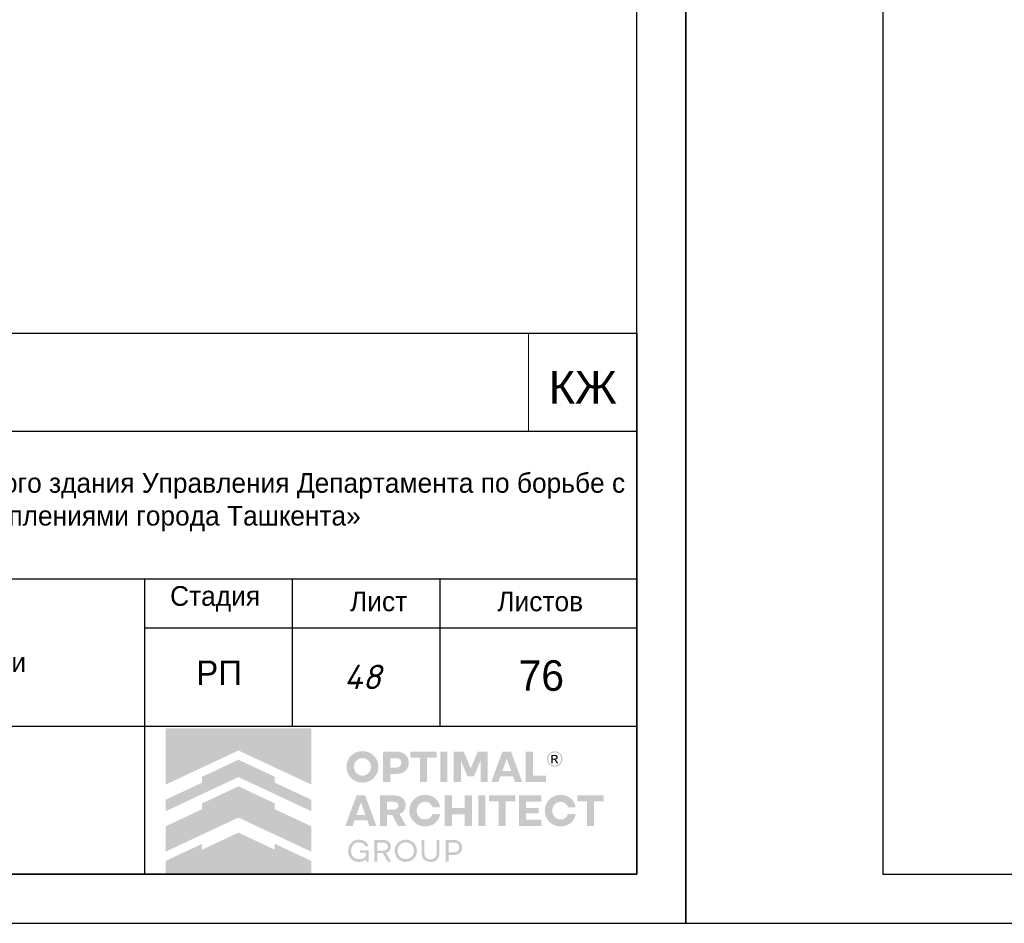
# Model space of a CAD drawing. Header units: millimetres. Extents: x -33345 to 4712671, y -3392 to 121473.
# Tile 606 of 656: x 3096060 to 3106069, y 44501 to 53689. Entities that reach past the tile are written whole.
import ezdxf

# ---------------------------------------------------------------- set-up
doc = ezdxf.new("R2010")
doc.units = ezdxf.units.MM
doc.layers.add('0.25', color=7, linetype='Continuous', lineweight=25)
doc.layers.add('Текст', color=7, linetype='Continuous', lineweight=20)
doc.layers.add('Лист', color=7, linetype='Continuous')
doc.styles.get("Standard").update_dxf_attribs({"font": 'arial.ttf'})
doc.styles.add('X-U-RW-01$0$StyleROMANS', font='GOTHIC.TTF')
doc.styles.add('Конструктор', font='isocpeui.ttf', dxfattribs={"height": 200})

# ---------------------------------------------------------------- blocks, each defined once
blk = doc.blocks.new('*U340')
at = {"layer": '0.25', "color": 5, "linetype": 'Continuous', "lineweight": 25, "ltscale": 100}
blk.add_lwpolyline([(-42000, 0), (0, 0), (0, 29700), (-42000, 29700), (-42000, 0)], dxfattribs=at)
at = {"layer": '0.25', "color": 7, "linetype": 'Continuous', "lineweight": 30, "ltscale": 100}
blk.add_lwpolyline([(-40000, 500), (-500, 500), (-500, 29200), (-40000, 29200), (-40000, 500)], dxfattribs=at)
blk = doc.blocks.new('logo')
at = {"true_color": 0x90e0ed}
h = blk.add_hatch(color=141, dxfattribs=at)
h.dxf.hatch_style = 1
h.paths.add_polyline_path([(5.672, 5.668), (0.009, 5.668), (0.009, 3.483), (1.425, 4.147), (2.84, 4.81), (4.256, 4.147), (5.672, 3.483)])
at = {"true_color": 0x212121}
h = blk.add_hatch(color=250, dxfattribs=at)
h.dxf.hatch_style = 1
h.paths.add_polyline_path([(8.107, 4.61), (8.086, 4.63), (8.064, 4.649), (8.041, 4.667), (8.017, 4.683), (7.992, 4.699), (7.967, 4.713), (7.94, 4.726), (7.912, 4.738), (7.884, 4.749), (7.855, 4.759), (7.825, 4.766), (7.795, 4.773), (7.763, 4.778), (7.732, 4.782), (7.7, 4.784), (7.667, 4.785), (7.634, 4.784), (7.602, 4.782), (7.571, 4.778), (7.54, 4.773), (7.51, 4.766), (7.48, 4.758), (7.451, 4.749), (7.422, 4.738), (7.394, 4.725), (7.367, 4.712), (7.341, 4.697), (7.316, 4.682), (7.292, 4.665), (7.269, 4.648), (7.247, 4.629), (7.226, 4.609), (7.206, 4.588), (7.187, 4.566), (7.169, 4.544), (7.153, 4.52), (7.137, 4.495), (7.122, 4.47), (7.109, 4.443), (7.097, 4.416), (7.086, 4.387), (7.076, 4.359), (7.068, 4.329), (7.061, 4.299), (7.056, 4.268), (7.053, 4.237), (7.05, 4.205), (7.05, 4.173), (7.05, 4.14), (7.053, 4.108), (7.056, 4.077), (7.061, 4.047), (7.068, 4.016), (7.076, 3.987), (7.086, 3.958), (7.097, 3.93), (7.109, 3.903), (7.122, 3.876), (7.137, 3.85), (7.153, 3.826), (7.169, 3.802), (7.187, 3.779), (7.206, 3.757), (7.226, 3.736), (7.247, 3.716), (7.269, 3.697), (7.292, 3.679), (7.316, 3.662), (7.341, 3.647), (7.367, 3.633), (7.394, 3.619), (7.422, 3.607), (7.451, 3.596), (7.48, 3.587), (7.51, 3.579), (7.54, 3.573), (7.571, 3.568), (7.602, 3.564), (7.634, 3.562), (7.667, 3.561), (7.7, 3.562), (7.732, 3.564), (7.763, 3.568), (7.795, 3.573), (7.825, 3.579), (7.855, 3.587), (7.884, 3.596), (7.912, 3.607), (7.94, 3.619), (7.967, 3.633), (7.992, 3.647), (8.017, 3.662), (8.041, 3.679), (8.064, 3.697), (8.086, 3.716), (8.107, 3.736), (8.127, 3.757), (8.146, 3.779), (8.164, 3.802), (8.181, 3.826), (8.196, 3.85), (8.211, 3.876), (8.224, 3.903), (8.237, 3.93), (8.248, 3.958), (8.257, 3.987), (8.265, 4.016), (8.272, 4.047), (8.277, 4.077), (8.281, 4.108), (8.283, 4.14), (8.284, 4.173), (8.283, 4.205), (8.281, 4.237), (8.277, 4.268), (8.272, 4.299), (8.265, 4.329), (8.257, 4.359), (8.248, 4.387), (8.237, 4.416), (8.224, 4.443), (8.211, 4.47), (8.196, 4.495), (8.181, 4.52), (8.164, 4.544), (8.146, 4.567), (8.127, 4.589)])
h.paths.add_polyline_path([(7.841, 4.464), (7.854, 4.455), (7.867, 4.446), (7.879, 4.436), (7.891, 4.426), (7.902, 4.415), (7.913, 4.403), (7.923, 4.391), (7.933, 4.379), (7.942, 4.366), (7.95, 4.352), (7.958, 4.338), (7.965, 4.324), (7.972, 4.308), (7.977, 4.293), (7.982, 4.277), (7.987, 4.261), (7.99, 4.244), (7.993, 4.228), (7.995, 4.21), (7.996, 4.193), (7.996, 4.175), (7.996, 4.157), (7.995, 4.139), (7.993, 4.121), (7.99, 4.104), (7.987, 4.088), (7.982, 4.071), (7.977, 4.055), (7.972, 4.039), (7.965, 4.024), (7.958, 4.009), (7.95, 3.994), (7.942, 3.981), (7.933, 3.967), (7.923, 3.955), (7.913, 3.942), (7.902, 3.931), (7.891, 3.92), (7.879, 3.909), (7.867, 3.9), (7.854, 3.891), (7.841, 3.882), (7.827, 3.874), (7.813, 3.867), (7.798, 3.86), (7.783, 3.854), (7.767, 3.849), (7.751, 3.844), (7.735, 3.841), (7.718, 3.838), (7.701, 3.836), (7.684, 3.835), (7.667, 3.834), (7.649, 3.835), (7.632, 3.836), (7.615, 3.838), (7.598, 3.841), (7.582, 3.844), (7.566, 3.849), (7.551, 3.854), (7.535, 3.86), (7.521, 3.867), (7.506, 3.874), (7.492, 3.882), (7.479, 3.891), (7.466, 3.9), (7.454, 3.909), (7.442, 3.92), (7.431, 3.931), (7.42, 3.942), (7.41, 3.955), (7.4, 3.967), (7.391, 3.981), (7.383, 3.994), (7.375, 4.009), (7.368, 4.024), (7.362, 4.039), (7.356, 4.055), (7.351, 4.071), (7.347, 4.088), (7.343, 4.104), (7.34, 4.121), (7.338, 4.139), (7.337, 4.157), (7.337, 4.175), (7.337, 4.193), (7.338, 4.21), (7.34, 4.228), (7.343, 4.244), (7.347, 4.261), (7.351, 4.277), (7.356, 4.293), (7.362, 4.308), (7.368, 4.324), (7.375, 4.338), (7.383, 4.352), (7.391, 4.366), (7.4, 4.379), (7.41, 4.391), (7.42, 4.403), (7.431, 4.415), (7.442, 4.426), (7.454, 4.436), (7.466, 4.446), (7.479, 4.455), (7.492, 4.464), (7.506, 4.472), (7.521, 4.479), (7.535, 4.486), (7.551, 4.492), (7.566, 4.497), (7.582, 4.501), (7.598, 4.505), (7.615, 4.508), (7.632, 4.51), (7.649, 4.511), (7.667, 4.511), (7.684, 4.511), (7.701, 4.51), (7.718, 4.508), (7.735, 4.505), (7.751, 4.501), (7.767, 4.497), (7.783, 4.492), (7.798, 4.486), (7.813, 4.479), (7.827, 4.472)], flags=16)
h.paths.add_polyline_path([(9.335, 4.648), (9.319, 4.662), (9.301, 4.675), (9.283, 4.687), (9.264, 4.698), (9.245, 4.709), (9.224, 4.719), (9.203, 4.728), (9.181, 4.736), (9.158, 4.743), (9.134, 4.749), (9.11, 4.755), (9.085, 4.759), (9.059, 4.762), (9.032, 4.765), (9.005, 4.766), (8.977, 4.767), (8.47, 4.767), (8.47, 3.579), (8.75, 3.579), (8.75, 3.898), (8.977, 3.898), (9.005, 3.898), (9.032, 3.9), (9.059, 3.902), (9.085, 3.906), (9.11, 3.91), (9.134, 3.915), (9.158, 3.921), (9.181, 3.928), (9.203, 3.936), (9.224, 3.945), (9.245, 3.954), (9.264, 3.965), (9.283, 3.976), (9.301, 3.988), (9.319, 4.001), (9.335, 4.014), (9.35, 4.029), (9.365, 4.044), (9.379, 4.059), (9.391, 4.076), (9.403, 4.093), (9.414, 4.111), (9.424, 4.13), (9.432, 4.15), (9.44, 4.17), (9.447, 4.191), (9.453, 4.212), (9.458, 4.234), (9.461, 4.257), (9.464, 4.28), (9.466, 4.304), (9.466, 4.329), (9.466, 4.353), (9.464, 4.377), (9.461, 4.401), (9.458, 4.424), (9.453, 4.446), (9.447, 4.468), (9.44, 4.489), (9.432, 4.51), (9.424, 4.53), (9.414, 4.549), (9.403, 4.567), (9.391, 4.585), (9.379, 4.602), (9.365, 4.618), (9.35, 4.633)])
h.paths.add_polyline_path([(8.75, 4.511), (8.959, 4.511), (8.984, 4.511), (9.008, 4.508), (9.031, 4.505), (9.052, 4.499), (9.071, 4.492), (9.09, 4.484), (9.106, 4.474), (9.121, 4.463), (9.135, 4.45), (9.147, 4.436), (9.156, 4.421), (9.165, 4.404), (9.171, 4.387), (9.175, 4.368), (9.178, 4.348), (9.179, 4.327), (9.178, 4.306), (9.175, 4.287), (9.171, 4.268), (9.165, 4.251), (9.156, 4.235), (9.147, 4.22), (9.135, 4.206), (9.121, 4.193), (9.106, 4.182), (9.09, 4.172), (9.071, 4.164), (9.052, 4.157), (9.031, 4.151), (9.008, 4.148), (8.984, 4.145), (8.959, 4.144), (8.75, 4.144)], flags=16)
h.paths.add_polyline_path([(10.558, 4.767), (9.528, 4.767), (9.528, 4.529), (9.904, 4.529), (9.904, 3.579), (10.182, 3.579), (10.182, 4.529), (10.558, 4.529)])
h.paths.add_polyline_path([(10.975, 4.767), (10.695, 4.767), (10.695, 3.579), (10.975, 3.579)])
h.paths.add_polyline_path([(11.611, 4.767), (11.223, 4.767), (11.223, 3.579), (11.498, 3.579), (11.498, 4.426), (11.751, 3.806), (12.012, 3.806), (12.267, 4.426), (12.267, 3.579), (12.542, 3.579), (12.542, 4.767), (12.154, 4.767), (11.882, 4.116)])
h.paths.add_polyline_path([(13.451, 4.767), (13.116, 4.767), (12.68, 3.579), (12.959, 3.579), (13.038, 3.799), (13.529, 3.799), (13.609, 3.579), (13.888, 3.579)])
h.paths.add_polyline_path([(13.285, 4.487), (13.457, 4.01), (13.111, 4.01)], flags=16)
h.paths.add_polyline_path([(14.306, 4.767), (14.026, 4.767), (14.026, 3.579), (14.808, 3.579), (14.808, 3.827), (14.306, 3.827)])
h.paths.add_polyline_path([(15.871, 2.84), (15.857, 2.86), (15.841, 2.879), (15.825, 2.898), (15.808, 2.916), (15.79, 2.933), (15.771, 2.949), (15.752, 2.964), (15.731, 2.978), (15.71, 2.992), (15.688, 3.004), (15.666, 3.016), (15.643, 3.027), (15.619, 3.037), (15.594, 3.046), (15.569, 3.053), (15.543, 3.06), (15.516, 3.066), (15.49, 3.071), (15.462, 3.074), (15.434, 3.077), (15.406, 3.079), (15.377, 3.079), (15.344, 3.078), (15.312, 3.076), (15.281, 3.072), (15.25, 3.067), (15.22, 3.061), (15.191, 3.052), (15.162, 3.043), (15.134, 3.031), (15.106, 3.019), (15.08, 3.005), (15.054, 2.991), (15.03, 2.975), (15.006, 2.958), (14.984, 2.94), (14.962, 2.921), (14.942, 2.901), (14.922, 2.88), (14.903, 2.858), (14.886, 2.835), (14.869, 2.811), (14.854, 2.787), (14.84, 2.761), (14.827, 2.734), (14.815, 2.707), (14.804, 2.679), (14.795, 2.65), (14.787, 2.621), (14.78, 2.591), (14.775, 2.561), (14.772, 2.53), (14.769, 2.499), (14.769, 2.468), (14.769, 2.436), (14.772, 2.405), (14.775, 2.374), (14.78, 2.344), (14.787, 2.314), (14.795, 2.285), (14.804, 2.256), (14.815, 2.228), (14.827, 2.201), (14.84, 2.174), (14.854, 2.149), (14.869, 2.124), (14.886, 2.1), (14.903, 2.077), (14.922, 2.055), (14.942, 2.034), (14.962, 2.014), (14.984, 1.995), (15.006, 1.977), (15.03, 1.96), (15.054, 1.945), (15.08, 1.93), (15.106, 1.916), (15.134, 1.904), (15.162, 1.893), (15.191, 1.883), (15.22, 1.875), (15.25, 1.868), (15.281, 1.863), (15.312, 1.859), (15.344, 1.857), (15.377, 1.856), (15.406, 1.856), (15.434, 1.858), (15.462, 1.861), (15.49, 1.864), (15.516, 1.869), (15.543, 1.875), (15.569, 1.882), (15.594, 1.89), (15.619, 1.898), (15.643, 1.908), (15.666, 1.919), (15.688, 1.931), (15.71, 1.943), (15.731, 1.957), (15.752, 1.971), (15.771, 1.986), (15.79, 2.002), (15.808, 2.019), (15.825, 2.037), (15.841, 2.056), (15.857, 2.075), (15.871, 2.096), (15.885, 2.117), (15.898, 2.139), (15.91, 2.161), (15.921, 2.185), (15.93, 2.209), (15.939, 2.233), (15.947, 2.259), (15.953, 2.284), (15.959, 2.311), (15.964, 2.338), (15.668, 2.338), (15.659, 2.314), (15.649, 2.291), (15.638, 2.269), (15.625, 2.249), (15.61, 2.23), (15.594, 2.213), (15.576, 2.196), (15.557, 2.181), (15.536, 2.168), (15.515, 2.156), (15.493, 2.146), (15.471, 2.138), (15.448, 2.132), (15.424, 2.127), (15.4, 2.125), (15.375, 2.124), (15.358, 2.124), (15.342, 2.125), (15.326, 2.127), (15.31, 2.13), (15.294, 2.134), (15.279, 2.139), (15.264, 2.144), (15.249, 2.15), (15.235, 2.157), (15.221, 2.165), (15.207, 2.173), (15.195, 2.182), (15.182, 2.191), (15.17, 2.201), (15.159, 2.212), (15.148, 2.223), (15.138, 2.235), (15.128, 2.247), (15.119, 2.26), (15.11, 2.273), (15.102, 2.287), (15.094, 2.302), (15.087, 2.316), (15.081, 2.332), (15.075, 2.348), (15.07, 2.364), (15.066, 2.381), (15.062, 2.397), (15.059, 2.414), (15.057, 2.432), (15.056, 2.45), (15.056, 2.468), (15.056, 2.486), (15.057, 2.503), (15.059, 2.521), (15.062, 2.538), (15.066, 2.555), (15.07, 2.571), (15.075, 2.587), (15.081, 2.603), (15.087, 2.619), (15.094, 2.634), (15.102, 2.648), (15.11, 2.662), (15.119, 2.675), (15.128, 2.688), (15.138, 2.7), (15.148, 2.712), (15.159, 2.723), (15.17, 2.734), (15.182, 2.744), (15.195, 2.753), (15.207, 2.762), (15.221, 2.77), (15.235, 2.778), (15.249, 2.785), (15.264, 2.791), (15.279, 2.797), (15.294, 2.801), (15.31, 2.805), (15.326, 2.808), (15.342, 2.81), (15.358, 2.811), (15.375, 2.812), (15.4, 2.811), (15.424, 2.808), (15.448, 2.803), (15.471, 2.797), (15.493, 2.789), (15.515, 2.779), (15.536, 2.767), (15.557, 2.754), (15.576, 2.739), (15.594, 2.722), (15.61, 2.705), (15.625, 2.686), (15.638, 2.666), (15.649, 2.644), (15.659, 2.621), (15.668, 2.597), (15.964, 2.597), (15.959, 2.624), (15.953, 2.651), (15.947, 2.677), (15.939, 2.702), (15.93, 2.726), (15.921, 2.75), (15.91, 2.774), (15.898, 2.796), (15.885, 2.818)])
h.paths.add_polyline_path([(14.632, 3.061), (13.76, 3.061), (13.76, 1.874), (14.632, 1.874), (14.632, 2.122), (14.04, 2.122), (14.04, 2.359), (14.528, 2.359), (14.528, 2.572), (14.04, 2.572), (14.04, 2.813), (14.632, 2.813)])
h.paths.add_polyline_path([(13.624, 3.061), (12.593, 3.061), (12.593, 2.824), (12.969, 2.824), (12.969, 1.874), (13.248, 1.874), (13.248, 2.824), (13.624, 2.824)])
h.paths.add_polyline_path([(12.457, 3.061), (12.177, 3.061), (12.177, 1.874), (12.457, 1.874)])
h.paths.add_polyline_path([(11.929, 3.061), (11.648, 3.061), (11.648, 2.572), (11.147, 2.572), (11.147, 3.061), (10.867, 3.061), (10.867, 1.874), (11.147, 1.874), (11.147, 2.329), (11.648, 2.329), (11.648, 1.874), (11.929, 1.874)])
h.paths.add_polyline_path([(10.624, 2.796), (10.611, 2.818), (10.597, 2.84), (10.583, 2.86), (10.567, 2.879), (10.551, 2.898), (10.534, 2.916), (10.516, 2.933), (10.497, 2.949), (10.477, 2.964), (10.457, 2.978), (10.436, 2.992), (10.414, 3.004), (10.392, 3.016), (10.368, 3.027), (10.344, 3.037), (10.32, 3.046), (10.294, 3.053), (10.269, 3.06), (10.242, 3.066), (10.215, 3.071), (10.188, 3.074), (10.16, 3.077), (10.132, 3.079), (10.103, 3.079), (10.07, 3.078), (10.038, 3.076), (10.007, 3.072), (9.976, 3.067), (9.946, 3.061), (9.917, 3.052), (9.888, 3.043), (9.86, 3.031), (9.832, 3.019), (9.806, 3.005), (9.78, 2.991), (9.756, 2.975), (9.732, 2.958), (9.71, 2.94), (9.688, 2.921), (9.667, 2.901), (9.648, 2.88), (9.629, 2.858), (9.612, 2.835), (9.595, 2.811), (9.58, 2.787), (9.566, 2.761), (9.553, 2.734), (9.541, 2.707), (9.53, 2.679), (9.52, 2.65), (9.512, 2.621), (9.506, 2.591), (9.501, 2.561), (9.497, 2.53), (9.495, 2.499), (9.494, 2.468), (9.495, 2.436), (9.497, 2.405), (9.501, 2.374), (9.506, 2.344), (9.512, 2.314), (9.52, 2.285), (9.53, 2.256), (9.541, 2.228), (9.553, 2.201), (9.566, 2.174), (9.58, 2.149), (9.595, 2.124), (9.612, 2.1), (9.629, 2.077), (9.648, 2.055), (9.667, 2.034), (9.688, 2.014), (9.71, 1.995), (9.732, 1.977), (9.756, 1.96), (9.78, 1.945), (9.806, 1.93), (9.832, 1.916), (9.86, 1.904), (9.888, 1.893), (9.917, 1.883), (9.946, 1.875), (9.976, 1.868), (10.007, 1.863), (10.038, 1.859), (10.07, 1.857), (10.103, 1.856), (10.132, 1.856), (10.16, 1.858), (10.188, 1.861), (10.215, 1.864), (10.242, 1.869), (10.269, 1.875), (10.294, 1.882), (10.32, 1.89), (10.344, 1.898), (10.368, 1.908), (10.392, 1.919), (10.414, 1.931), (10.436, 1.943), (10.457, 1.957), (10.477, 1.971), (10.497, 1.986), (10.516, 2.002), (10.534, 2.019), (10.551, 2.037), (10.567, 2.056), (10.583, 2.075), (10.597, 2.096), (10.611, 2.117), (10.624, 2.139), (10.636, 2.161), (10.646, 2.185), (10.656, 2.209), (10.665, 2.233), (10.673, 2.259), (10.679, 2.284), (10.685, 2.311), (10.689, 2.338), (10.393, 2.338), (10.385, 2.314), (10.375, 2.291), (10.364, 2.269), (10.351, 2.249), (10.336, 2.23), (10.32, 2.213), (10.302, 2.196), (10.282, 2.181), (10.262, 2.168), (10.241, 2.156), (10.219, 2.146), (10.197, 2.138), (10.174, 2.132), (10.15, 2.127), (10.126, 2.125), (10.101, 2.124), (10.084, 2.124), (10.068, 2.125), (10.052, 2.127), (10.036, 2.13), (10.02, 2.134), (10.005, 2.139), (9.99, 2.144), (9.975, 2.15), (9.961, 2.157), (9.947, 2.165), (9.933, 2.173), (9.92, 2.182), (9.908, 2.191), (9.896, 2.201), (9.885, 2.212), (9.874, 2.223), (9.864, 2.235), (9.854, 2.247), (9.844, 2.26), (9.836, 2.273), (9.828, 2.287), (9.82, 2.302), (9.813, 2.316), (9.806, 2.332), (9.801, 2.348), (9.796, 2.364), (9.791, 2.381), (9.788, 2.397), (9.785, 2.414), (9.783, 2.432), (9.782, 2.45), (9.782, 2.468), (9.782, 2.486), (9.783, 2.503), (9.785, 2.521), (9.788, 2.538), (9.791, 2.555), (9.796, 2.571), (9.801, 2.587), (9.806, 2.603), (9.813, 2.619), (9.82, 2.634), (9.828, 2.648), (9.836, 2.662), (9.844, 2.675), (9.854, 2.688), (9.864, 2.7), (9.874, 2.712), (9.885, 2.723), (9.896, 2.734), (9.908, 2.744), (9.92, 2.753), (9.933, 2.762), (9.947, 2.77), (9.961, 2.778), (9.975, 2.785), (9.99, 2.791), (10.005, 2.797), (10.02, 2.801), (10.036, 2.805), (10.052, 2.808), (10.068, 2.81), (10.084, 2.811), (10.101, 2.812), (10.126, 2.811), (10.15, 2.808), (10.174, 2.803), (10.197, 2.797), (10.219, 2.789), (10.241, 2.779), (10.262, 2.767), (10.282, 2.754), (10.302, 2.739), (10.32, 2.722), (10.336, 2.705), (10.351, 2.686), (10.364, 2.666), (10.375, 2.644), (10.385, 2.621), (10.393, 2.597), (10.689, 2.597), (10.685, 2.624), (10.679, 2.651), (10.673, 2.677), (10.665, 2.702), (10.656, 2.726), (10.646, 2.75), (10.636, 2.774)])
h.paths.add_polyline_path([(9.251, 2.936), (9.221, 2.962), (9.189, 2.986), (9.153, 3.006), (9.113, 3.023), (9.07, 3.037), (9.024, 3.047), (8.974, 3.055), (8.921, 3.06), (8.865, 3.061), (8.347, 3.061), (8.347, 1.874), (8.628, 1.874), (8.628, 2.294), (8.826, 2.294), (9.057, 1.874), (9.372, 1.874), (9.108, 2.335), (9.136, 2.346), (9.162, 2.359), (9.187, 2.374), (9.21, 2.39), (9.231, 2.407), (9.25, 2.425), (9.268, 2.445), (9.284, 2.466), (9.299, 2.488), (9.311, 2.512), (9.322, 2.537), (9.33, 2.563), (9.337, 2.59), (9.342, 2.619), (9.345, 2.649), (9.346, 2.68), (9.344, 2.725), (9.338, 2.766), (9.328, 2.805), (9.315, 2.842), (9.297, 2.876), (9.276, 2.907)])
h.paths.add_polyline_path([(8.949, 2.802), (8.967, 2.796), (8.984, 2.789), (8.999, 2.781), (9.012, 2.772), (9.024, 2.761), (9.035, 2.75), (9.044, 2.737), (9.051, 2.724), (9.056, 2.709), (9.06, 2.693), (9.063, 2.677), (9.064, 2.659), (9.063, 2.642), (9.06, 2.626), (9.056, 2.61), (9.051, 2.596), (9.044, 2.582), (9.035, 2.57), (9.024, 2.559), (9.012, 2.548), (8.999, 2.539), (8.984, 2.531), (8.967, 2.524), (8.949, 2.518), (8.93, 2.514), (8.909, 2.511), (8.887, 2.509), (8.863, 2.508), (8.628, 2.508), (8.628, 2.812), (8.863, 2.812), (8.887, 2.811), (8.909, 2.809), (8.93, 2.806)], flags=16)
h.paths.add_polyline_path([(7.773, 3.061), (7.438, 3.061), (7.002, 1.874), (7.28, 1.874), (7.36, 2.093), (7.851, 2.093), (7.931, 1.874), (8.209, 1.874)])
h.paths.add_polyline_path([(7.606, 2.781), (7.778, 2.304), (7.433, 2.304)], flags=16)
h.paths.add_polyline_path([(17.059, 3.061), (16.029, 3.061), (16.029, 2.824), (16.405, 2.824), (16.405, 1.874), (16.683, 1.874), (16.683, 2.824), (17.059, 2.824)])
at = {"true_color": 0xa7a9ac}
h = blk.add_hatch(color=253, dxfattribs=at)
h.dxf.hatch_style = 1
h.paths.add_polyline_path([(15.277, 4.754), (15.255, 4.763), (15.232, 4.77), (15.208, 4.776), (15.185, 4.779), (15.164, 4.781), (15.162, 4.781), (15.138, 4.781), (15.127, 4.78), (15.114, 4.779), (15.101, 4.777), (15.088, 4.775), (15.076, 4.772), (15.063, 4.769), (15.05, 4.765), (15.038, 4.76), (15.026, 4.755), (14.997, 4.739), (14.969, 4.721), (14.945, 4.701), (14.923, 4.679), (14.903, 4.654), (14.886, 4.628), (14.872, 4.599), (14.86, 4.567), (14.856, 4.553), (14.853, 4.539), (14.85, 4.525), (14.848, 4.51), (14.847, 4.496), (14.847, 4.481), (14.847, 4.466), (14.848, 4.452), (14.851, 4.426), (14.857, 4.402), (14.864, 4.378), (14.873, 4.355), (14.884, 4.333), (14.896, 4.312), (14.911, 4.291), (14.928, 4.272), (14.94, 4.259), (14.954, 4.247), (14.968, 4.236), (14.982, 4.225), (14.997, 4.216), (15.013, 4.207), (15.029, 4.2), (15.046, 4.193), (15.064, 4.187), (15.082, 4.182), (15.1, 4.179), (15.119, 4.176), (15.14, 4.175), (15.16, 4.175), (15.181, 4.176), (15.202, 4.179), (15.222, 4.183), (15.241, 4.188), (15.26, 4.195), (15.279, 4.203), (15.297, 4.212), (15.314, 4.222), (15.331, 4.234), (15.347, 4.247), (15.364, 4.263), (15.38, 4.28), (15.395, 4.298), (15.408, 4.317), (15.419, 4.337), (15.429, 4.358), (15.437, 4.38), (15.444, 4.403), (15.448, 4.418), (15.45, 4.433), (15.452, 4.448), (15.453, 4.463), (15.454, 4.466), (15.454, 4.49), (15.453, 4.501), (15.45, 4.523), (15.446, 4.544), (15.441, 4.565), (15.434, 4.586), (15.426, 4.605), (15.416, 4.624), (15.405, 4.643), (15.392, 4.661), (15.38, 4.676), (15.368, 4.69), (15.354, 4.703), (15.34, 4.715), (15.326, 4.726), (15.31, 4.736), (15.294, 4.745)])
h.paths.add_polyline_path([(15.249, 4.711), (15.292, 4.687), (15.329, 4.657), (15.36, 4.619), (15.383, 4.576), (15.398, 4.529), (15.403, 4.478), (15.398, 4.427), (15.383, 4.379), (15.36, 4.336), (15.329, 4.299), (15.291, 4.268), (15.248, 4.245), (15.2, 4.23), (15.149, 4.225), (15.099, 4.23), (15.051, 4.245), (15.009, 4.268), (14.971, 4.299), (14.941, 4.337), (14.917, 4.38), (14.903, 4.427), (14.897, 4.478), (14.903, 4.529), (14.917, 4.576), (14.941, 4.619), (14.972, 4.657), (15.009, 4.688), (15.052, 4.711), (15.099, 4.726), (15.15, 4.731), (15.201, 4.726)], flags=16)
h.paths.add_polyline_path([(15.197, 4.632), (15.209, 4.629), (15.219, 4.625), (15.227, 4.621), (15.235, 4.616), (15.242, 4.61), (15.249, 4.603), (15.254, 4.596), (15.259, 4.587), (15.263, 4.578), (15.267, 4.565), (15.269, 4.553), (15.269, 4.541), (15.267, 4.529), (15.264, 4.518), (15.259, 4.507), (15.252, 4.496), (15.244, 4.486), (15.238, 4.48), (15.232, 4.475), (15.225, 4.471), (15.218, 4.467), (15.211, 4.464), (15.203, 4.461), (15.196, 4.459), (15.187, 4.458), (15.177, 4.456), (15.177, 4.456), (15.189, 4.449), (15.197, 4.445), (15.203, 4.439), (15.209, 4.433), (15.215, 4.426), (15.226, 4.413), (15.235, 4.399), (15.245, 4.386), (15.254, 4.372), (15.29, 4.313), (15.291, 4.311), (15.289, 4.31), (15.23, 4.31), (15.226, 4.312), (15.182, 4.389), (15.157, 4.425), (15.152, 4.43), (15.147, 4.435), (15.141, 4.439), (15.135, 4.442), (15.129, 4.445), (15.122, 4.447), (15.115, 4.448), (15.107, 4.448), (15.072, 4.449), (15.07, 4.449), (15.07, 4.311), (15.018, 4.311), (15.018, 4.636), (15.02, 4.637), (15.161, 4.635), (15.173, 4.635), (15.185, 4.634)], flags=0)
h.paths.add_polyline_path([(15.178, 4.588), (15.187, 4.584), (15.196, 4.579), (15.2, 4.576), (15.203, 4.572), (15.206, 4.568), (15.209, 4.564), (15.211, 4.559), (15.212, 4.554), (15.213, 4.549), (15.213, 4.544), (15.213, 4.538), (15.212, 4.533), (15.211, 4.528), (15.209, 4.523), (15.206, 4.518), (15.203, 4.514), (15.199, 4.51), (15.195, 4.506), (15.19, 4.503), (15.184, 4.5), (15.178, 4.499), (15.173, 4.497), (15.161, 4.495), (15.15, 4.494), (15.138, 4.494), (15.127, 4.494), (15.074, 4.493), (15.071, 4.493), (15.071, 4.592), (15.096, 4.592), (15.159, 4.591), (15.169, 4.59)], flags=0)
h.paths.add_polyline_path([(15.267, 4.565), (15.263, 4.578), (15.259, 4.587), (15.254, 4.596), (15.249, 4.603), (15.242, 4.61), (15.235, 4.616), (15.227, 4.621), (15.219, 4.625), (15.209, 4.629), (15.197, 4.632), (15.185, 4.634), (15.173, 4.635), (15.161, 4.635), (15.02, 4.637), (15.018, 4.636), (15.018, 4.311), (15.07, 4.311), (15.07, 4.449), (15.072, 4.449), (15.107, 4.448), (15.115, 4.448), (15.122, 4.447), (15.129, 4.445), (15.135, 4.442), (15.141, 4.439), (15.147, 4.435), (15.152, 4.43), (15.157, 4.425), (15.182, 4.389), (15.226, 4.312), (15.23, 4.31), (15.289, 4.31), (15.291, 4.311), (15.29, 4.313), (15.254, 4.372), (15.245, 4.386), (15.235, 4.399), (15.226, 4.413), (15.215, 4.426), (15.209, 4.433), (15.203, 4.439), (15.197, 4.445), (15.189, 4.449), (15.177, 4.456), (15.187, 4.458), (15.196, 4.459), (15.203, 4.461), (15.211, 4.464), (15.218, 4.467), (15.225, 4.471), (15.232, 4.475), (15.238, 4.48), (15.244, 4.486), (15.252, 4.496), (15.259, 4.507), (15.264, 4.518), (15.267, 4.529), (15.269, 4.541), (15.269, 4.553)], flags=0)
h = blk.add_hatch(color=253, dxfattribs=at)
h.dxf.hatch_style = 1
h.paths.add_polyline_path([(15.242, 4.61), (15.235, 4.616), (15.227, 4.621), (15.219, 4.625), (15.209, 4.629), (15.197, 4.632), (15.185, 4.634), (15.173, 4.635), (15.161, 4.635), (15.02, 4.637), (15.018, 4.636), (15.018, 4.311), (15.07, 4.311), (15.07, 4.449), (15.072, 4.449), (15.107, 4.448), (15.115, 4.448), (15.122, 4.447), (15.129, 4.445), (15.135, 4.442), (15.141, 4.439), (15.147, 4.435), (15.152, 4.43), (15.157, 4.425), (15.182, 4.389), (15.226, 4.312), (15.23, 4.31), (15.289, 4.31), (15.291, 4.311), (15.29, 4.313), (15.254, 4.372), (15.245, 4.386), (15.235, 4.399), (15.226, 4.413), (15.215, 4.426), (15.209, 4.433), (15.203, 4.439), (15.197, 4.445), (15.189, 4.449), (15.177, 4.456), (15.187, 4.458), (15.196, 4.459), (15.203, 4.461), (15.211, 4.464), (15.218, 4.467), (15.225, 4.471), (15.232, 4.475), (15.238, 4.48), (15.244, 4.486), (15.252, 4.496), (15.259, 4.507), (15.264, 4.518), (15.267, 4.529), (15.269, 4.541), (15.269, 4.553), (15.267, 4.565), (15.263, 4.578), (15.259, 4.587), (15.254, 4.596), (15.249, 4.603)])
h.paths.add_polyline_path([(15.169, 4.59), (15.178, 4.588), (15.187, 4.584), (15.196, 4.579), (15.2, 4.576), (15.203, 4.572), (15.206, 4.568), (15.209, 4.564), (15.211, 4.559), (15.212, 4.554), (15.213, 4.549), (15.213, 4.544), (15.213, 4.538), (15.212, 4.533), (15.211, 4.528), (15.209, 4.523), (15.206, 4.518), (15.203, 4.514), (15.199, 4.51), (15.195, 4.506), (15.19, 4.503), (15.184, 4.5), (15.178, 4.499), (15.173, 4.497), (15.161, 4.495), (15.15, 4.494), (15.138, 4.494), (15.127, 4.494), (15.074, 4.493), (15.071, 4.493), (15.071, 4.592), (15.096, 4.592), (15.159, 4.591)], flags=16)
at = {"true_color": 0x1f2877}
h = blk.add_hatch(color=166, dxfattribs=at)
h.dxf.hatch_style = 1
h.paths.add_polyline_path([(2.84, 4.449), (1.425, 3.786), (1.425, 3.558), (0.009, 2.894), (0.009, 2.448), (1.425, 3.112), (2.84, 3.775), (4.256, 3.112), (5.672, 2.448), (5.672, 2.894), (4.256, 3.558), (4.256, 3.786)])
h.paths.add_polyline_path([(2.84, 3.415), (1.425, 2.751), (1.425, 2.523), (0.009, 1.86), (0.009, 0.873), (1.425, 1.536), (2.84, 2.199), (4.256, 1.536), (5.672, 0.873), (5.672, 1.86), (4.256, 2.523), (4.256, 2.751)])
h.paths.add_polyline_path([(2.84, 1.611), (1.425, 0.947), (1.425, 1.176), (0.009, 0.512), (0.009, 0.005), (5.672, 0.005), (5.672, 0.512), (4.256, 1.176), (4.256, 0.947)])
at = {"true_color": 0xa7a9ac}
h = blk.add_hatch(color=253, dxfattribs=at)
h.dxf.hatch_style = 1
h.paths.add_polyline_path([(7.824, 1.219), (7.813, 1.23), (7.803, 1.24), (7.791, 1.249), (7.78, 1.258), (7.768, 1.267), (7.756, 1.275), (7.743, 1.283), (7.73, 1.29), (7.716, 1.297), (7.703, 1.303), (7.688, 1.309), (7.674, 1.314), (7.659, 1.319), (7.644, 1.323), (7.628, 1.326), (7.613, 1.329), (7.597, 1.332), (7.581, 1.334), (7.564, 1.335), (7.547, 1.336), (7.53, 1.336), (7.506, 1.335), (7.483, 1.334), (7.461, 1.331), (7.439, 1.328), (7.417, 1.323), (7.396, 1.317), (7.376, 1.31), (7.356, 1.302), (7.337, 1.293), (7.319, 1.284), (7.301, 1.273), (7.284, 1.262), (7.268, 1.25), (7.253, 1.237), (7.238, 1.224), (7.224, 1.21), (7.211, 1.195), (7.199, 1.179), (7.187, 1.163), (7.176, 1.146), (7.166, 1.129), (7.157, 1.11), (7.149, 1.092), (7.141, 1.073), (7.134, 1.053), (7.128, 1.033), (7.124, 1.012), (7.119, 0.991), (7.116, 0.97), (7.114, 0.949), (7.113, 0.927), (7.112, 0.904), (7.113, 0.88), (7.114, 0.857), (7.116, 0.834), (7.12, 0.811), (7.124, 0.789), (7.129, 0.768), (7.135, 0.747), (7.142, 0.727), (7.15, 0.707), (7.159, 0.688), (7.168, 0.67), (7.178, 0.652), (7.189, 0.636), (7.201, 0.62), (7.214, 0.605), (7.227, 0.59), (7.241, 0.577), (7.255, 0.564), (7.271, 0.552), (7.286, 0.54), (7.303, 0.53), (7.32, 0.52), (7.338, 0.511), (7.357, 0.503), (7.376, 0.496), (7.396, 0.49), (7.416, 0.485), (7.436, 0.48), (7.458, 0.477), (7.479, 0.475), (7.501, 0.473), (7.524, 0.473), (7.546, 0.473), (7.567, 0.474), (7.588, 0.476), (7.608, 0.479), (7.627, 0.483), (7.646, 0.488), (7.664, 0.493), (7.682, 0.5), (7.699, 0.507), (7.716, 0.514), (7.732, 0.523), (7.747, 0.532), (7.761, 0.541), (7.775, 0.551), (7.789, 0.562), (7.802, 0.574), (7.802, 0.485), (7.911, 0.485), (7.911, 0.921), (7.578, 0.921), (7.578, 0.827), (7.802, 0.827), (7.802, 0.709), (7.794, 0.695), (7.785, 0.681), (7.774, 0.668), (7.763, 0.656), (7.75, 0.645), (7.735, 0.634), (7.72, 0.624), (7.703, 0.615), (7.685, 0.606), (7.666, 0.599), (7.647, 0.593), (7.627, 0.588), (7.606, 0.584), (7.585, 0.581), (7.563, 0.58), (7.54, 0.579), (7.522, 0.579), (7.505, 0.58), (7.488, 0.582), (7.472, 0.585), (7.456, 0.588), (7.441, 0.592), (7.425, 0.597), (7.411, 0.602), (7.396, 0.608), (7.383, 0.615), (7.369, 0.622), (7.357, 0.63), (7.345, 0.639), (7.333, 0.648), (7.322, 0.658), (7.311, 0.668), (7.301, 0.679), (7.292, 0.69), (7.283, 0.702), (7.275, 0.715), (7.267, 0.728), (7.26, 0.741), (7.253, 0.756), (7.247, 0.77), (7.242, 0.786), (7.237, 0.801), (7.234, 0.817), (7.23, 0.834), (7.228, 0.851), (7.226, 0.868), (7.225, 0.886), (7.225, 0.904), (7.225, 0.921), (7.226, 0.938), (7.228, 0.954), (7.23, 0.97), (7.233, 0.986), (7.236, 1.001), (7.24, 1.016), (7.245, 1.031), (7.25, 1.046), (7.256, 1.06), (7.262, 1.074), (7.27, 1.087), (7.277, 1.099), (7.285, 1.112), (7.294, 1.123), (7.304, 1.135), (7.314, 1.145), (7.324, 1.155), (7.335, 1.165), (7.347, 1.174), (7.359, 1.182), (7.371, 1.19), (7.385, 1.197), (7.398, 1.204), (7.412, 1.21), (7.427, 1.215), (7.442, 1.22), (7.458, 1.223), (7.474, 1.226), (7.49, 1.228), (7.508, 1.229), (7.525, 1.23), (7.547, 1.229), (7.569, 1.227), (7.59, 1.224), (7.61, 1.219), (7.629, 1.214), (7.648, 1.207), (7.667, 1.199), (7.684, 1.189), (7.701, 1.178), (7.716, 1.166), (7.73, 1.154), (7.743, 1.14), (7.755, 1.125), (7.765, 1.109), (7.775, 1.091), (7.783, 1.073), (7.908, 1.073), (7.903, 1.089), (7.897, 1.104), (7.891, 1.118), (7.884, 1.132), (7.877, 1.146), (7.869, 1.159), (7.861, 1.172), (7.852, 1.185), (7.843, 1.197), (7.834, 1.208)])
h.paths.add_polyline_path([(8.756, 1.163), (8.751, 1.175), (8.746, 1.187), (8.74, 1.198), (8.733, 1.208), (8.725, 1.219), (8.717, 1.229), (8.709, 1.238), (8.7, 1.247), (8.69, 1.255), (8.68, 1.263), (8.669, 1.271), (8.658, 1.278), (8.646, 1.285), (8.634, 1.291), (8.621, 1.296), (8.608, 1.301), (8.594, 1.306), (8.579, 1.31), (8.565, 1.314), (8.549, 1.317), (8.534, 1.319), (8.517, 1.321), (8.501, 1.322), (8.484, 1.323), (8.466, 1.323), (8.136, 1.323), (8.136, 0.485), (8.245, 0.485), (8.245, 0.814), (8.464, 0.814), (8.654, 0.485), (8.783, 0.485), (8.579, 0.828), (8.602, 0.835), (8.623, 0.843), (8.643, 0.853), (8.662, 0.863), (8.679, 0.875), (8.695, 0.888), (8.709, 0.902), (8.723, 0.917), (8.734, 0.933), (8.744, 0.95), (8.753, 0.968), (8.76, 0.986), (8.766, 1.006), (8.769, 1.026), (8.772, 1.047), (8.773, 1.07), (8.772, 1.084), (8.771, 1.098), (8.77, 1.112), (8.767, 1.125), (8.764, 1.138), (8.761, 1.151)])
h.paths.add_polyline_path([(8.245, 1.223), (8.455, 1.223), (8.479, 1.223), (8.501, 1.221), (8.522, 1.218), (8.541, 1.213), (8.56, 1.207), (8.577, 1.2), (8.592, 1.192), (8.606, 1.182), (8.619, 1.171), (8.63, 1.159), (8.639, 1.146), (8.647, 1.132), (8.653, 1.117), (8.657, 1.101), (8.659, 1.084), (8.66, 1.066), (8.659, 1.047), (8.657, 1.03), (8.653, 1.014), (8.647, 0.999), (8.639, 0.985), (8.63, 0.972), (8.619, 0.96), (8.606, 0.949), (8.592, 0.94), (8.577, 0.931), (8.56, 0.924), (8.541, 0.918), (8.522, 0.914), (8.501, 0.911), (8.479, 0.909), (8.455, 0.908), (8.245, 0.908)], flags=16)
h.paths.add_polyline_path([(9.702, 1.165), (9.689, 1.181), (9.676, 1.197), (9.662, 1.212), (9.647, 1.226), (9.631, 1.239), (9.615, 1.252), (9.598, 1.263), (9.581, 1.274), (9.563, 1.285), (9.544, 1.294), (9.525, 1.303), (9.505, 1.311), (9.484, 1.317), (9.464, 1.323), (9.443, 1.328), (9.421, 1.331), (9.399, 1.334), (9.377, 1.336), (9.355, 1.336), (9.332, 1.336), (9.31, 1.334), (9.288, 1.331), (9.266, 1.328), (9.245, 1.323), (9.225, 1.317), (9.204, 1.311), (9.184, 1.303), (9.165, 1.294), (9.146, 1.285), (9.128, 1.274), (9.111, 1.263), (9.094, 1.252), (9.078, 1.239), (9.062, 1.226), (9.047, 1.212), (9.033, 1.197), (9.02, 1.181), (9.007, 1.165), (8.995, 1.148), (8.984, 1.131), (8.974, 1.113), (8.965, 1.094), (8.956, 1.075), (8.948, 1.055), (8.941, 1.034), (8.936, 1.014), (8.931, 0.993), (8.928, 0.971), (8.925, 0.949), (8.923, 0.927), (8.923, 0.904), (8.923, 0.882), (8.925, 0.859), (8.928, 0.838), (8.931, 0.816), (8.936, 0.795), (8.941, 0.774), (8.948, 0.754), (8.956, 0.734), (8.965, 0.715), (8.974, 0.696), (8.984, 0.678), (8.995, 0.66), (9.007, 0.644), (9.02, 0.628), (9.033, 0.612), (9.047, 0.597), (9.062, 0.583), (9.078, 0.57), (9.094, 0.557), (9.111, 0.545), (9.128, 0.534), (9.146, 0.524), (9.165, 0.514), (9.184, 0.506), (9.204, 0.498), (9.225, 0.491), (9.245, 0.486), (9.266, 0.481), (9.288, 0.477), (9.31, 0.475), (9.332, 0.473), (9.355, 0.473), (9.377, 0.473), (9.399, 0.475), (9.421, 0.477), (9.443, 0.481), (9.464, 0.486), (9.484, 0.491), (9.505, 0.498), (9.525, 0.506), (9.544, 0.514), (9.563, 0.524), (9.581, 0.534), (9.598, 0.545), (9.615, 0.557), (9.631, 0.57), (9.647, 0.583), (9.662, 0.597), (9.676, 0.612), (9.689, 0.628), (9.702, 0.644), (9.714, 0.66), (9.725, 0.678), (9.735, 0.696), (9.744, 0.715), (9.753, 0.734), (9.761, 0.754), (9.768, 0.774), (9.773, 0.795), (9.778, 0.816), (9.782, 0.838), (9.784, 0.859), (9.786, 0.882), (9.786, 0.904), (9.786, 0.927), (9.784, 0.949), (9.782, 0.971), (9.778, 0.993), (9.773, 1.014), (9.768, 1.034), (9.761, 1.055), (9.753, 1.075), (9.744, 1.094), (9.735, 1.113), (9.725, 1.131), (9.714, 1.148)])
h.paths.add_polyline_path([(9.126, 1.137), (9.136, 1.148), (9.148, 1.158), (9.16, 1.167), (9.172, 1.176), (9.185, 1.184), (9.198, 1.192), (9.212, 1.199), (9.227, 1.205), (9.242, 1.211), (9.257, 1.216), (9.272, 1.22), (9.288, 1.223), (9.304, 1.226), (9.321, 1.228), (9.337, 1.229), (9.355, 1.23), (9.372, 1.229), (9.388, 1.228), (9.405, 1.226), (9.421, 1.223), (9.437, 1.22), (9.452, 1.216), (9.467, 1.211), (9.482, 1.205), (9.497, 1.199), (9.511, 1.192), (9.524, 1.184), (9.537, 1.176), (9.549, 1.167), (9.561, 1.158), (9.573, 1.148), (9.583, 1.137), (9.594, 1.126), (9.604, 1.114), (9.613, 1.102), (9.621, 1.089), (9.629, 1.076), (9.637, 1.063), (9.644, 1.048), (9.65, 1.034), (9.655, 1.019), (9.66, 1.003), (9.664, 0.988), (9.668, 0.972), (9.67, 0.955), (9.672, 0.939), (9.673, 0.922), (9.674, 0.904), (9.673, 0.887), (9.672, 0.87), (9.67, 0.853), (9.668, 0.837), (9.664, 0.821), (9.66, 0.805), (9.655, 0.79), (9.65, 0.775), (9.644, 0.76), (9.637, 0.746), (9.629, 0.732), (9.621, 0.719), (9.613, 0.707), (9.604, 0.694), (9.594, 0.683), (9.583, 0.672), (9.573, 0.661), (9.561, 0.651), (9.549, 0.641), (9.537, 0.633), (9.524, 0.624), (9.511, 0.617), (9.497, 0.61), (9.482, 0.603), (9.467, 0.598), (9.452, 0.593), (9.437, 0.589), (9.421, 0.585), (9.405, 0.582), (9.388, 0.581), (9.372, 0.579), (9.355, 0.579), (9.337, 0.579), (9.321, 0.581), (9.304, 0.582), (9.288, 0.585), (9.272, 0.589), (9.257, 0.593), (9.242, 0.598), (9.227, 0.603), (9.212, 0.61), (9.198, 0.617), (9.185, 0.624), (9.172, 0.633), (9.16, 0.641), (9.148, 0.651), (9.136, 0.661), (9.126, 0.672), (9.115, 0.683), (9.105, 0.694), (9.096, 0.707), (9.088, 0.719), (9.08, 0.732), (9.072, 0.746), (9.065, 0.76), (9.059, 0.775), (9.054, 0.79), (9.049, 0.805), (9.045, 0.821), (9.041, 0.837), (9.039, 0.853), (9.037, 0.87), (9.036, 0.887), (9.035, 0.904), (9.036, 0.922), (9.037, 0.939), (9.039, 0.955), (9.041, 0.972), (9.045, 0.988), (9.049, 1.003), (9.054, 1.019), (9.059, 1.034), (9.065, 1.048), (9.072, 1.063), (9.08, 1.076), (9.088, 1.089), (9.096, 1.102), (9.105, 1.114), (9.115, 1.126)], flags=16)
h.paths.add_polyline_path([(10.079, 1.323), (9.97, 1.323), (9.97, 0.817), (9.97, 0.797), (9.972, 0.778), (9.973, 0.759), (9.976, 0.741), (9.979, 0.723), (9.983, 0.705), (9.988, 0.689), (9.994, 0.672), (10, 0.656), (10.007, 0.641), (10.015, 0.627), (10.023, 0.613), (10.032, 0.6), (10.042, 0.587), (10.052, 0.575), (10.063, 0.564), (10.074, 0.553), (10.086, 0.543), (10.099, 0.534), (10.113, 0.525), (10.127, 0.517), (10.141, 0.51), (10.156, 0.503), (10.172, 0.496), (10.189, 0.491), (10.205, 0.486), (10.223, 0.482), (10.241, 0.479), (10.259, 0.476), (10.278, 0.474), (10.298, 0.473), (10.318, 0.473), (10.338, 0.473), (10.358, 0.474), (10.377, 0.476), (10.395, 0.479), (10.413, 0.482), (10.43, 0.486), (10.447, 0.491), (10.464, 0.496), (10.479, 0.503), (10.495, 0.51), (10.509, 0.517), (10.523, 0.525), (10.536, 0.534), (10.549, 0.543), (10.561, 0.553), (10.573, 0.564), (10.583, 0.575), (10.593, 0.587), (10.603, 0.6), (10.612, 0.613), (10.62, 0.627), (10.628, 0.641), (10.635, 0.656), (10.641, 0.672), (10.646, 0.689), (10.651, 0.705), (10.655, 0.723), (10.659, 0.741), (10.661, 0.759), (10.663, 0.778), (10.664, 0.797), (10.665, 0.817), (10.665, 1.323), (10.556, 1.323), (10.556, 0.817), (10.555, 0.788), (10.552, 0.761), (10.547, 0.736), (10.54, 0.713), (10.531, 0.691), (10.521, 0.671), (10.508, 0.653), (10.494, 0.636), (10.477, 0.621), (10.46, 0.608), (10.44, 0.597), (10.419, 0.589), (10.396, 0.582), (10.372, 0.577), (10.346, 0.574), (10.318, 0.573), (10.29, 0.574), (10.264, 0.577), (10.24, 0.582), (10.217, 0.589), (10.196, 0.597), (10.176, 0.608), (10.158, 0.621), (10.142, 0.636), (10.127, 0.653), (10.114, 0.671), (10.103, 0.691), (10.095, 0.713), (10.088, 0.736), (10.083, 0.761), (10.08, 0.788), (10.079, 0.817)])
h.paths.add_polyline_path([(11.497, 1.203), (11.488, 1.214), (11.479, 1.225), (11.469, 1.235), (11.459, 1.245), (11.448, 1.254), (11.437, 1.262), (11.425, 1.27), (11.412, 1.278), (11.399, 1.285), (11.385, 1.291), (11.371, 1.297), (11.356, 1.303), (11.341, 1.308), (11.326, 1.312), (11.309, 1.315), (11.293, 1.318), (11.276, 1.321), (11.259, 1.322), (11.241, 1.323), (11.223, 1.323), (10.911, 1.323), (10.911, 0.485), (11.02, 0.485), (11.02, 0.742), (11.223, 0.742), (11.241, 0.742), (11.259, 0.743), (11.276, 0.745), (11.293, 0.747), (11.309, 0.75), (11.326, 0.754), (11.341, 0.758), (11.356, 0.763), (11.371, 0.769), (11.385, 0.775), (11.399, 0.781), (11.412, 0.789), (11.425, 0.796), (11.437, 0.805), (11.448, 0.814), (11.459, 0.823), (11.469, 0.833), (11.479, 0.843), (11.488, 0.854), (11.497, 0.866), (11.505, 0.878), (11.512, 0.89), (11.519, 0.903), (11.525, 0.916), (11.53, 0.93), (11.535, 0.944), (11.539, 0.959), (11.542, 0.973), (11.545, 0.988), (11.546, 1.004), (11.548, 1.02), (11.548, 1.036), (11.548, 1.052), (11.546, 1.067), (11.545, 1.083), (11.542, 1.098), (11.539, 1.112), (11.535, 1.127), (11.53, 1.14), (11.525, 1.154), (11.519, 1.167), (11.512, 1.18), (11.505, 1.192)])
h.paths.add_polyline_path([(11.02, 1.223), (11.211, 1.223), (11.236, 1.223), (11.26, 1.22), (11.282, 1.216), (11.303, 1.21), (11.323, 1.203), (11.342, 1.194), (11.359, 1.184), (11.375, 1.171), (11.389, 1.158), (11.401, 1.143), (11.412, 1.128), (11.42, 1.111), (11.427, 1.093), (11.431, 1.074), (11.434, 1.054), (11.435, 1.033), (11.434, 1.012), (11.431, 0.992), (11.427, 0.973), (11.42, 0.955), (11.412, 0.938), (11.401, 0.922), (11.389, 0.907), (11.375, 0.894), (11.359, 0.882), (11.342, 0.871), (11.323, 0.862), (11.303, 0.855), (11.282, 0.849), (11.26, 0.845), (11.236, 0.843), (11.211, 0.842), (11.02, 0.842)], flags=16)
blk = doc.blocks.new('medgor')
at = {"linetype": 'Continuous', "lineweight": 0}
for p, q in [((-43992634, 22934575), (-43993734, 22934575)), ((-43993734, 22934575), (-43993734, 22933575))]:
    blk.add_line(p, q, dxfattribs=at)
at = {"ltscale": 25}
for p, q in [((-43992634, 22933575), (-44011134, 22933575)), ((-43992634, 22932075), (-44011134, 22932075)), ((-43997634, 22929075), (-43997634, 22932075)), ((-43996134, 22930575), (-43996134, 22932075)), ((-43994634, 22930575), (-43994634, 22932075)), ((-43992634, 22931575), (-43997634, 22931575)), ((-43992634, 22930575), (-44011134, 22930575))]:
    blk.add_line(p, q, dxfattribs=at)
blk.add_lwpolyline([(-44011134, 22934575), (-43992634, 22934575), (-43992634, 22929075), (-44011134, 22929075)], close=True, dxfattribs=at)
at = {"xscale": 261.1155435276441, "yscale": 261.1155435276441, "zscale": 261.1155435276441}
blk.add_blockref('logo', (-43997425, 22929076), dxfattribs=at)
at = {"color": 7, "linetype": 'Continuous', "lineweight": 0, "ltscale": 4, "insert": (-43993184, 22934025), "char_height": 330, "width": 1100, "attachment_point": 5}
blk.add_mtext('{\\C256;КЖ}', dxfattribs=at)
at = {"layer": 'Текст', "style": 'X-U-RW-01$0$StyleROMANS'}
blk.add_text('76', height=310.7, dxfattribs=at).set_placement((-43993836, 22930939))
at = {"layer": 'Текст', "attachment_point": 8, "style": 'X-U-RW-01$0$StyleROMANS'}
for s, insert, char_height, width in [('\\pxqc;«Строительство 5-этажного административного здания Управления Департамента по борьбе с экономическими преступлениями города Ташкента»', (-43998711, 22932559), 200, 11910.39), ('Стадия', (-43996921, 22931745), 200, 748.42), ('Лист', (-43995259, 22931745), 200, 748.42), ('Листов', (-43993616, 22931745), 200, 748.42), ('Здание Департамента по борьбе\\P с экономическими преступлениями', (-44001076, 22931070), 200, 11910.39), ('РП', (-43996880, 22930997), 250, 748.42)]:
    blk.add_mtext(s, dxfattribs=dict(at, insert=insert, char_height=char_height, width=width))
blk = doc.blocks.new('*U328')
at = {"layer": '0.25', "color": 5, "linetype": 'Continuous', "lineweight": 25, "ltscale": 100}
blk.add_lwpolyline([(-59400, 0), (0, 0), (0, 42000), (-59400, 42000), (-59400, 0)], dxfattribs=at)
at = {"layer": '0.25', "color": 7, "linetype": 'Continuous', "lineweight": 30, "ltscale": 100}
blk.add_lwpolyline([(-57400, 500), (-500, 500), (-500, 41500), (-57400, 41500), (-57400, 500)], dxfattribs=at)

msp = doc.modelspace()

# ---------------------------------------------------------------- block references
msp.add_blockref('medgor', (47094967.457, -22884073.497, 1359241.5))
at = {"layer": 'Лист', "ltscale": 100, "transparency": 33554687}
for name, p in [('*U328', (3162233.349, 44501.326, 1359241.5)), ('*U340', (3102833.349, 44501.326, 1359241.5))]:
    msp.add_blockref(name, p, dxfattribs=at)

# ---------------------------------------------------------------- texts
at = {"color": 7, "ltscale": 500, "insert": (3099544.543, 47006.803, 1359241.5), "char_height": 250, "width": 7000, "attachment_point": 5, "line_spacing_factor": 0.9, "style": 'Конструктор'}
msp.add_mtext('48', dxfattribs=at)

doc.saveas('drawing.dxf')
